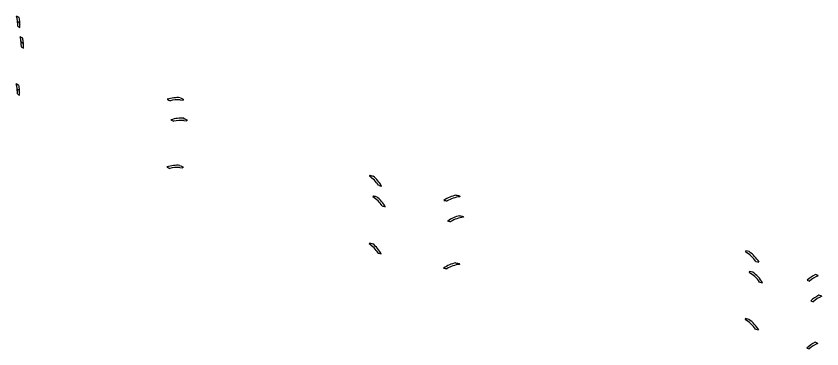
# Model space of a CAD drawing. Extents: x -643342 to -638635, y -1201752 to -1189948.
# Drawn here: x -643342.4 to -643195.8, y -1190009 to -1189948.4 of the extents above; entities that cross this region are included whole.
import ezdxf

# ---------------------------------------------------------------- set-up
doc = ezdxf.new("R2010")
doc.units = 0
doc.layers.add('N-CHODNIK_VAROV_PAS', color=7, linetype='Continuous')

msp = doc.modelspace()

# ---------------------------------------------------------------- linework, layer by layer
at = {"layer": 'N-CHODNIK_VAROV_PAS'}
for p, q in [((-643341.85, -1189948.72), (-643342.33, -1189948.44)), ((-643341.78, -1189949.62), (-643342.14, -1189949.41)), ((-643342.14, -1189949.41), (-643341.78, -1189949.62)), ((-643341.72, -1189949.65), (-643341.78, -1189949.62)), ((-643342.11, -1189950.3), (-643341.72, -1189950.52)), ((-643341.19, -1189952.46), (-643341.67, -1189952.19)), ((-643341.12, -1189953.36), (-643341.48, -1189953.16)), ((-643341.48, -1189953.16), (-643341.12, -1189953.36)), ((-643341.45, -1189954.04), (-643341.06, -1189954.26)), ((-643341.06, -1189953.4), (-643341.12, -1189953.36)), ((-643341.91, -1189961.04), (-643342.39, -1189960.76)), ((-643341.84, -1189961.94), (-643342.2, -1189961.74)), ((-643342.2, -1189961.74), (-643341.84, -1189961.94)), ((-643342.17, -1189962.62), (-643341.78, -1189962.84)), ((-643341.78, -1189961.98), (-643341.84, -1189961.94)), ((-643312.55, -1189963.69), (-643312, -1189963.75)), ((-643312.55, -1189963.69), (-643312, -1189963.75)), ((-643312, -1189963.75), (-643311.99, -1189963.57)), ((-643311.99, -1189963.57), (-643312, -1189963.75)), ((-643311.89, -1189967.44), (-643311.34, -1189967.49)), ((-643311.89, -1189967.44), (-643311.34, -1189967.49)), ((-643311.34, -1189967.49), (-643311.32, -1189967.32)), ((-643311.32, -1189967.32), (-643311.34, -1189967.49)), ((-643312.61, -1189976.02), (-643312.06, -1189976.07)), ((-643312.61, -1189976.02), (-643312.06, -1189976.07)), ((-643312.06, -1189976.07), (-643312.05, -1189975.89)), ((-643312.05, -1189975.89), (-643312.06, -1189976.07)), ((-643278.03, -1189977.41), (-643278.13, -1189977.56)), ((-643278.03, -1189977.41), (-643278.13, -1189977.56)), ((-643277.37, -1189981.15), (-643277.47, -1189981.31)), ((-643277.37, -1189981.15), (-643277.47, -1189981.31)), ((-643261.69, -1189981.3), (-643261.73, -1189981.13)), ((-643261.73, -1189981.13), (-643261.69, -1189981.3)), ((-643261.03, -1189985.05), (-643261.06, -1189984.88)), ((-643261.06, -1189984.88), (-643261.03, -1189985.05)), ((-643278.09, -1189989.73), (-643278.19, -1189989.88)), ((-643278.09, -1189989.73), (-643278.19, -1189989.88)), ((-643209.63, -1189991.17), (-643209.72, -1189991.34)), ((-643209.04, -1189991.3), (-643209.63, -1189991.17)), ((-643261.75, -1189993.62), (-643261.79, -1189993.45)), ((-643261.79, -1189993.45), (-643261.75, -1189993.62)), ((-643207.8, -1189993.1), (-643207.25, -1189993.22)), ((-643208.96, -1189994.92), (-643209.06, -1189995.08)), ((-643208.38, -1189995.04), (-643208.96, -1189994.92)), ((-643196.47, -1189995.67), (-643196.99, -1189995.48)), ((-643207.14, -1189996.84), (-643206.58, -1189996.96)), ((-643198.49, -1189996.52), (-643198.07, -1189996.67)), ((-643195.8, -1189999.42), (-643196.33, -1189999.22)), ((-643197.83, -1190000.26), (-643197.41, -1190000.42)), ((-643209.69, -1190003.49), (-643209.78, -1190003.66)), ((-643209.1, -1190003.62), (-643209.69, -1190003.49)), ((-643207.86, -1190005.42), (-643207.31, -1190005.54)), ((-643196.53, -1190008), (-643197.05, -1190007.8)), ((-643198.55, -1190008.84), (-643198.13, -1190009))]:
    msp.add_line(p, q, dxfattribs=at)
for points in [[(-643341.78, -1189949.62), (-643341.72, -1189949.65)], [(-643341.12, -1189953.36), (-643341.06, -1189953.4)], [(-643341.84, -1189961.94), (-643341.78, -1189961.98)]]:
    msp.add_lwpolyline(points, dxfattribs=at)
for centre, radius, start, end in [((-643348.05, -1189950.08), 5.95, 6.4302, 15.9807), ((-643348.05, -1189950.08), 5.95, 357.9283, 15.9806), ((-643348.05, -1189950.08), 5.95, 357.9283, 6.4302), ((-643348.05, -1189950.08), 6.35, 4.7633, 12.4104), ((-643341.56, -1189949.74), 0.25, 150.4169, 180), ((-643341.56, -1189949.74), 0.25, 150.4169, 180), ((-643341.56, -1189949.74), 0.25, 180, 235.223), ((-643341.56, -1189949.74), 0.25, 180, 235.223), ((-643341.56, -1189949.74), 0.25, 130.7361, 150.4169), ((-643341.56, -1189949.74), 0.25, 130.7361, 150.4169), ((-643348.05, -1189950.08), 6.35, 3.8481, 4.7633), ((-643348.05, -1189950.08), 6.35, 1.1959, 3.8481), ((-643348.05, -1189950.08), 6.35, 356.0637, 1.1959), ((-643347.39, -1189953.83), 5.95, 6.4302, 15.9807), ((-643347.39, -1189953.83), 5.95, 357.9283, 15.9806), ((-643347.39, -1189953.83), 6.35, 4.7633, 12.4104), ((-643347.39, -1189953.83), 5.95, 357.9283, 6.4302), ((-643340.9, -1189953.49), 0.25, 150.4169, 180), ((-643340.9, -1189953.49), 0.25, 150.4169, 180), ((-643340.9, -1189953.49), 0.25, 180, 235.223), ((-643340.9, -1189953.49), 0.25, 180, 235.223), ((-643340.9, -1189953.49), 0.25, 130.7361, 150.4169), ((-643340.9, -1189953.49), 0.25, 130.7361, 150.4169), ((-643347.39, -1189953.83), 6.35, 3.8481, 4.7633), ((-643347.39, -1189953.83), 6.35, 1.1959, 3.8481), ((-643347.39, -1189953.83), 6.35, 356.0637, 1.1959), ((-643348.11, -1189962.4), 5.95, 6.4302, 15.9807), ((-643348.11, -1189962.4), 5.95, 357.9283, 15.9806), ((-643348.11, -1189962.4), 5.95, 357.9283, 6.4302), ((-643348.11, -1189962.4), 6.35, 4.7633, 12.4104), ((-643341.62, -1189962.06), 0.25, 150.4169, 180), ((-643341.62, -1189962.06), 0.25, 150.4169, 180), ((-643341.62, -1189962.06), 0.25, 180, 235.223), ((-643341.62, -1189962.06), 0.25, 180, 235.223), ((-643341.62, -1189962.06), 0.25, 130.7361, 150.4169), ((-643341.62, -1189962.06), 0.25, 130.7361, 150.4169), ((-643348.11, -1189962.4), 6.35, 3.8481, 4.7633), ((-643348.11, -1189962.4), 6.35, 1.1959, 3.8481), ((-643348.11, -1189962.4), 6.35, 356.0637, 1.1959), ((-643313, -1189969.64), 6.37, 85.6993, 107.4005), ((-643187.58, -1189723.48), 270.41, 242.4824, 242.6095), ((-643187.58, -1189723.48), 271.76, 242.0637, 242.1866), ((-643313, -1189969.64), 5.97, 85.6993, 103.4588), ((-643313, -1189969.64), 5.97, 85.6993, 103.4588), ((-643312.33, -1189973.39), 6.37, 85.6993, 107.4005), ((-643186.92, -1189727.22), 271.76, 242.0637, 242.1866), ((-643312.33, -1189973.39), 5.97, 85.6993, 103.4588), ((-643312.33, -1189973.39), 5.97, 85.6993, 103.4588), ((-643186.92, -1189727.22), 270.41, 242.4824, 242.6095), ((-643313.06, -1189981.96), 6.37, 85.6993, 107.4005), ((-643187.64, -1189735.8), 271.76, 242.0637, 242.1866), ((-643313.06, -1189981.96), 5.97, 85.6993, 103.4588), ((-643313.06, -1189981.96), 5.97, 85.6993, 103.4588), ((-643187.64, -1189735.8), 270.41, 242.4824, 242.6095), ((-643281.43, -1189982.51), 5.95, 33.4748, 56.3084), ((-643281.43, -1189982.51), 5.95, 33.4748, 56.3084), ((-643235.86, -1189826.58), 156.61, 254.3809, 254.6004), ((-643281.43, -1189982.51), 6.35, 29.5745, 51.158), ((-643235.87, -1189826.6), 157.93, 255.1039, 255.3138), ((-643280.77, -1189986.26), 5.95, 33.4748, 56.3084), ((-643280.77, -1189986.26), 5.95, 33.4748, 56.3084), ((-643235.2, -1189830.32), 156.61, 254.3809, 254.6004), ((-643280.77, -1189986.26), 6.35, 29.5745, 51.158), ((-643260.97, -1189987.21), 6.35, 102.7511, 124.4275), ((-643228.2, -1189797.24), 188.27, 258.8649, 259.0416), ((-643260.97, -1189987.21), 5.95, 96.9636, 120.5037), ((-643260.97, -1189987.21), 5.95, 96.9636, 120.5037), ((-643228.2, -1189797.24), 186.92, 259.4665, 259.6666), ((-643235.21, -1189830.35), 157.93, 255.1039, 255.3138), ((-643260.3, -1189990.95), 6.35, 102.7511, 124.4275), ((-643260.3, -1189990.95), 5.95, 96.9636, 120.5037), ((-643260.3, -1189990.95), 5.95, 96.9636, 120.5037), ((-643227.53, -1189800.99), 186.92, 259.4665, 259.6666), ((-643227.53, -1189800.99), 188.27, 258.8649, 259.0416), ((-643281.49, -1189994.83), 5.95, 33.4748, 56.3084), ((-643281.49, -1189994.83), 5.95, 33.4748, 56.3084), ((-643235.92, -1189838.9), 156.61, 254.3809, 254.6004), ((-643281.49, -1189994.83), 6.35, 29.5745, 51.158), ((-643235.93, -1189838.93), 157.93, 255.1039, 255.3138), ((-643212.68, -1189996.5), 5.95, 34.8537, 60.1504), ((-643212.68, -1189996.5), 5.95, 34.8539, 60.1505), ((-643212.68, -1189996.5), 6.35, 31.1145, 54.9868), ((-643261.03, -1189999.53), 6.35, 102.7511, 124.4275), ((-643261.03, -1189999.53), 5.95, 96.9636, 120.5037), ((-643261.03, -1189999.53), 5.95, 96.9636, 120.5037), ((-643228.26, -1189809.57), 186.92, 259.4665, 259.6666), ((-643228.26, -1189809.57), 188.27, 258.8649, 259.0416), ((-643212.02, -1190000.24), 5.95, 34.8537, 60.1504), ((-643212.02, -1190000.24), 5.95, 34.8539, 60.1505), ((-643212.02, -1190000.24), 6.35, 31.1145, 54.9868), ((-643194.16, -1190001.16), 6.35, 116.5195, 133.0296), ((-643194.16, -1190001.16), 5.95, 112.8259, 131.1012), ((-643194.16, -1190001.16), 5.95, 112.8259, 131.1012), ((-643193.5, -1190004.9), 6.35, 116.5195, 133.0296), ((-643193.5, -1190004.9), 5.95, 112.8259, 131.1012), ((-643193.5, -1190004.9), 5.95, 112.8259, 131.1012), ((-643212.74, -1190008.82), 5.95, 34.8537, 60.1504), ((-643212.74, -1190008.82), 5.95, 34.8539, 60.1505), ((-643212.74, -1190008.82), 6.35, 31.1145, 54.9868), ((-643194.22, -1190013.48), 6.35, 116.5195, 133.0296), ((-643194.22, -1190013.48), 5.95, 112.8259, 131.1012), ((-643194.22, -1190013.48), 5.95, 112.8259, 131.1012)]:
    msp.add_arc(centre, radius, start, end, dxfattribs=at)

doc.saveas('drawing.dxf')
